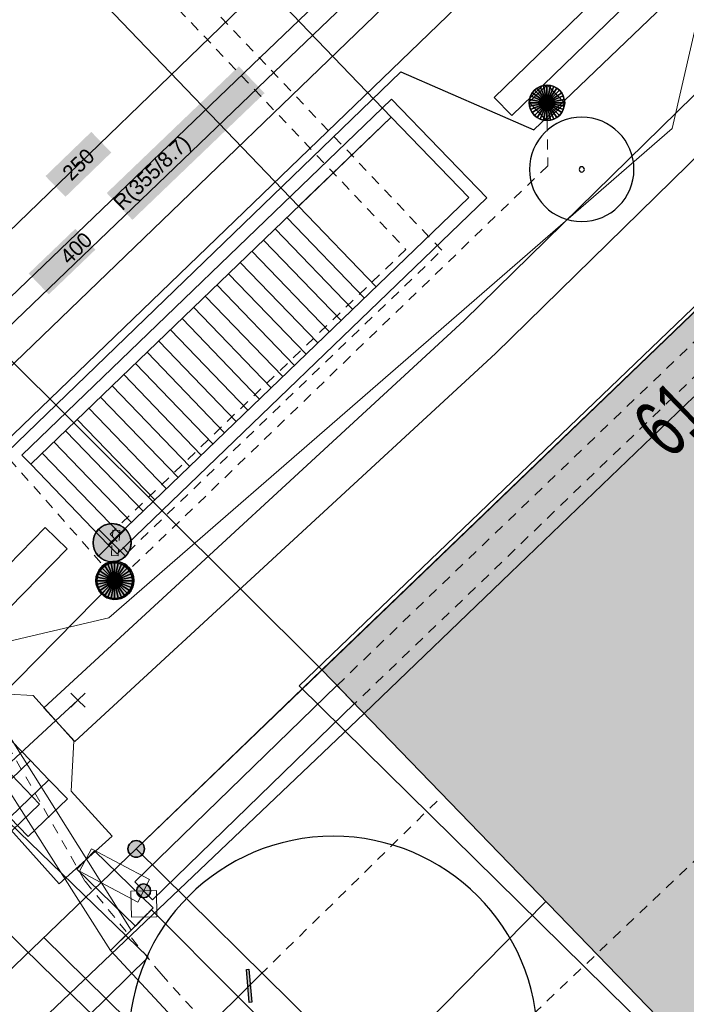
# Model space of a CAD drawing. Header units: metres. Extents: x 2695560 to 2696939, y 1260491 to 1262050.
# Tile 525 of 656: x 2695912 to 2695925, y 1261174 to 1261194. Entities that reach past the tile are written whole.
import ezdxf

# ---------------------------------------------------------------- set-up
doc = ezdxf.new("R2010")
doc.units = ezdxf.units.M
doc.linetypes.add('AUSGEZOGEN', pattern=[0])
doc.linetypes.add('VERDECKT2_S2', pattern=[0.36, 0.2, -0.16])
for name, color, linetype in [('XR$1$AV_Flächen (EO)', 7, 'AUSGEZOGEN'), ('XR$1$AV_Gebäudeflächen (BB)', 7, 'AUSGEZOGEN'), ('XR$1$AV_Grenzpunkte', 7, 'AUSGEZOGEN'), ('XR$1$AV_Haus-Nr.', 7, 'AUSGEZOGEN'), ('XR$1$AV_Linien (BB)', 7, 'AUSGEZOGEN'), ('XR$1$AV_Linien (EO)', 7, 'AUSGEZOGEN'), ('XR$1$AW_LK_Einlaufschacht alt', 24, 'AUSGEZOGEN'), ('XR$1$AW_LK_Schachtdeckel', 24, 'AUSGEZOGEN'), ('XR$1$EW_LK_Knoten', 1, 'AUSGEZOGEN'), ('XR$1$GA_LK_Rohrleitungsteil', 32, 'AUSGEZOGEN'), ('XR$1$GR_Baum', 94, 'AUSGEZOGEN'), ('XR$1$Liegenschaftsgrenzen', 7, 'AUSGEZOGEN'), ('XR$1$PFAV', 255, 'AUSGEZOGEN'), ('XR$1$PFAW', 255, 'AUSGEZOGEN'), ('XR$1$PFEW', 255, 'AUSGEZOGEN'), ('XR$1$RAEW', 8, 'AUSGEZOGEN'), ('XR$1$RP_Abstandslinie', 7, 'AUSGEZOGEN')]:
    doc.layers.add(name, color=color, linetype=linetype)
for name, color, linetype, lineweight in [('XR$2$ABW-Linie-M-ungenau-tot', 6, 'AUSGEZOGEN', 18), ('XR$2$ABW-Linie-R-genau', 4, 'AUSGEZOGEN', 18), ('XR$2$ABW-Linie-R-ungenau', 4, 'VERDECKT2_S2', 18), ('XR$2$ABW-Punkt', 6, 'AUSGEZOGEN', 18), ('XR$2$ELE-Flaeche-oberirdisch', 1, 'AUSGEZOGEN', 18), ('XR$2$ELE-Linie-ungenau', 1, 'VERDECKT2_S2', 18), ('XR$2$ELE-LinieAnker_Strebe', 1, 'AUSGEZOGEN', 18), ('XR$2$ELE-LinieFlaeche-genau', 1, 'AUSGEZOGEN', 18), ('XR$2$ELE-LinieFlaeche-ungenau', 1, 'VERDECKT2_S2', 18), ('XR$2$GAS-Linie-genau', 12, 'AUSGEZOGEN', 18), ('XR$2$GAS-Linie-ungenau', 12, 'VERDECKT2_S2', 18), ('XR$2$GAS-LinieFlaeche-genau', 12, 'AUSGEZOGEN', 18), ('XR$2$KOM-Flaeche-U-oberirdisch', 91, 'AUSGEZOGEN', 18), ('XR$2$KOM-Linie-U-genau', 91, 'AUSGEZOGEN', 18), ('XR$2$KOM-LinieFlaeche-U-genau', 91, 'AUSGEZOGEN', 18), ('XR$2$KOM-Punkt-U', 91, 'AUSGEZOGEN', 18), ('XR$2$WAS-Linie-genau', 5, 'AUSGEZOGEN', 18), ('XR$2$WEI-Text', 59, 'AUSGEZOGEN', 18)]:
    doc.layers.add(name, color=color, linetype=linetype, lineweight=lineweight)
doc.styles.add('ARIAL', font='arial.ttf')
doc.styles.add('TXT', font='txt')

# ---------------------------------------------------------------- blocks, each defined once
blk = doc.blocks.new('COMPLEXOBJECT_662')
at = {"layer": 'XR$1$AV_Linien (BB)', "color": 7, "linetype": 'AUSGEZOGEN', "transparency": 33554687}
blk.add_line((5909.134, 11183.999), (5918.398, 11192.948), dxfattribs=at)
blk = doc.blocks.new('BAV15')
at = {"layer": 'XR$1$PFAV', "transparency": 33554687}
blk.add_hatch(color=7, dxfattribs=at).paths.add_polyline_path([(0.5, 0), (0.49, 0.101), (0.459, 0.197), (0.41, 0.286), (0.344, 0.362), (0.264, 0.424), (0.174, 0.469), (0.076, 0.494), (-0.025, 0.499), (-0.125, 0.484), (-0.22, 0.449), (-0.306, 0.395), (-0.379, 0.326), (-0.437, 0.243), (-0.477, 0.15), (-0.497, 0.051), (-0.497, -0.051), (-0.477, -0.15), (-0.437, -0.243), (-0.379, -0.326), (-0.306, -0.395), (-0.22, -0.449), (-0.125, -0.484), (-0.025, -0.499), (0.076, -0.494), (0.174, -0.469), (0.264, -0.424), (0.344, -0.362), (0.41, -0.286), (0.459, -0.197), (0.49, -0.101)])
at = {"color": 7, "transparency": 33554687}
for start, end in [(90, 270), (270, 90)]:
    blk.add_arc((0, 0), 0.5, start, end, dxfattribs=at)
at = {"layer": 'XR$1$PFAV', "transparency": 33554687}
blk.add_circle((0, 0), 0.5, dxfattribs=at)
blk = doc.blocks.new('WBGR1')
at = {"color": 94, "transparency": 33554687}
for radius, start, end in [(1, 90, 270), (1, 270, 90), (0.05, 90, 270), (0.05, 270, 90)]:
    blk.add_arc((0, 0), radius, start, end, dxfattribs=at)
blk = doc.blocks.new('BAW2089')
at = {"layer": 'XR$1$PFAW', "transparency": 33554687}
blk.add_hatch(color=7, dxfattribs=at).paths.add_polyline_path([(-0.5, 0.5), (-0.5, -0.5), (0.5, -0.5), (0.5, 0.5)])
at = {"transparency": 33554687}
blk.add_lwpolyline([(-0.5, 0.5), (0.5, 0.5), (0.5, -0.5), (-0.5, -0.5), (-0.5, 0.5)], close=True, dxfattribs=at)
at = {"layer": 'XR$1$PFAW', "transparency": 33554687}
blk.add_lwpolyline([(-0.5, 0.5), (0.5, 0.5), (0.5, -0.5), (-0.5, -0.5), (-0.5, 0.5)], close=True, dxfattribs=at)
blk = doc.blocks.new('BAW2082')
at = {"layer": 'XR$1$PFAW', "transparency": 33554687}
blk.add_hatch(color=7, dxfattribs=at).paths.add_polyline_path([(0.509, -0.003), (0.499, 0.098), (0.469, 0.194), (0.42, 0.283), (0.354, 0.359), (0.274, 0.421), (0.183, 0.466), (0.085, 0.491), (-0.016, 0.496), (-0.116, 0.481), (-0.211, 0.446), (-0.297, 0.392), (-0.37, 0.323), (-0.428, 0.24), (-0.468, 0.147), (-0.488, 0.047), (-0.488, -0.054), (-0.468, -0.153), (-0.428, -0.246), (-0.37, -0.329), (-0.297, -0.398), (-0.211, -0.452), (-0.116, -0.487), (-0.016, -0.502), (0.085, -0.497), (0.183, -0.472), (0.274, -0.427), (0.354, -0.366), (0.42, -0.289), (0.469, -0.2), (0.499, -0.104)])
at = {"transparency": 33554687}
for start, end in [(91.1948, 268.8052), (268.8052, 91.1948)]:
    blk.add_arc((0.01, 0), 0.5, start, end, dxfattribs=at)
at = {"layer": 'XR$1$PFAW', "transparency": 33554687}
blk.add_circle((0.009, -0.003), 0.5, dxfattribs=at)
blk = doc.blocks.new('BGA2013')
at = {"transparency": 33554687}
blk.add_hatch(color=36, dxfattribs=at).paths.add_polyline_path([(-0.291, -0.409), (0.352, 0.357), (0.291, 0.409), (-0.352, -0.357)])
at = {"color": 32, "transparency": 33554687}
blk.add_lwpolyline([(-0.291, -0.409), (-0.352, -0.357), (0.291, 0.409), (0.352, 0.357), (-0.291, -0.409)], close=True, dxfattribs=at)
blk = doc.blocks.new('BEWLP2549_S')
at = {"layer": 'XR$1$PFEW', "transparency": 33554687}
blk.add_hatch(color=7, dxfattribs=at).paths.add_polyline_path([(0.5, 0), (0.49, 0.101), (0.459, 0.197), (0.41, 0.286), (0.344, 0.362), (0.264, 0.424), (0.174, 0.469), (0.076, 0.494), (-0.025, 0.499), (-0.125, 0.484), (-0.22, 0.449), (-0.306, 0.395), (-0.379, 0.326), (-0.437, 0.243), (-0.477, 0.15), (-0.497, 0.051), (-0.497, -0.051), (-0.477, -0.15), (-0.437, -0.243), (-0.379, -0.326), (-0.306, -0.395), (-0.22, -0.449), (-0.125, -0.484), (-0.025, -0.499), (0.076, -0.494), (0.174, -0.469), (0.264, -0.424), (0.344, -0.362), (0.41, -0.286), (0.459, -0.197), (0.49, -0.101)])
at = {"color": 1, "transparency": 33554687}
for p, q in [((0.354, -0.354), (-0.354, 0.354)), ((-0.354, -0.354), (0.354, 0.354))]:
    blk.add_line(p, q, dxfattribs=at)
for start, end in [(91.3809, 268.6191), (268.6191, 91.3809)]:
    blk.add_arc((0, 0), 0.5, start, end, dxfattribs=at)
at = {"layer": 'XR$1$PFEW', "transparency": 33554687}
blk.add_circle((0, 0), 0.5, dxfattribs=at)
blk = doc.blocks.new('BEW957')
at = {"layer": 'XR$1$RAEW', "transparency": 33554687}
blk.add_hatch(color=1, dxfattribs=at).paths.add_polyline_path([(-0.5, 0), (-0.497, -0.051), (-0.49, -0.101), (-0.477, -0.15), (-0.459, -0.197), (-0.437, -0.243), (-0.41, -0.286), (-0.379, -0.326), (-0.344, -0.362), (-0.306, -0.395), (-0.264, -0.424), (-0.22, -0.449), (-0.174, -0.469), (-0.125, -0.484), (-0.076, -0.494), (-0.025, -0.499), (0.025, -0.499), (0.076, -0.494), (0.125, -0.484), (0.174, -0.469), (0.22, -0.449), (0.264, -0.424), (0.306, -0.395), (0.344, -0.362), (0.379, -0.326), (0.41, -0.286), (0.437, -0.243), (0.459, -0.197), (0.477, -0.15), (0.49, -0.101), (0.497, -0.051), (0.5, 0), (0.497, 0.051), (0.49, 0.101), (0.477, 0.15), (0.459, 0.197), (0.437, 0.243), (0.41, 0.286), (0.379, 0.326), (0.344, 0.362), (0.306, 0.395), (0.264, 0.424), (0.22, 0.449), (0.174, 0.469), (0.125, 0.484), (0.076, 0.494), (0.025, 0.499), (-0.025, 0.499), (-0.076, 0.494), (-0.125, 0.484), (-0.174, 0.469), (-0.22, 0.449), (-0.264, 0.424), (-0.306, 0.395), (-0.344, 0.362), (-0.379, 0.326), (-0.41, 0.286), (-0.437, 0.243), (-0.459, 0.197), (-0.477, 0.15), (-0.49, 0.101), (-0.497, 0.051)])
at = {"color": 1, "transparency": 33554687}
for start, end in [(90, 180), (180, 270), (0, 90), (270, 0)]:
    blk.add_arc((0, 0), 0.5, start, end, dxfattribs=at)
at = {"layer": 'XR$1$RAEW', "color": 1, "transparency": 33554687}
blk.add_circle((0, 0), 0.5, dxfattribs=at)
blk = doc.blocks.new('KOM-UNBEKANNT-U')
at = {"layer": 'XR$2$KOM-Punkt-U', "linetype": 'AUSGEZOGEN', "lineweight": 20, "transparency": 33554687}
for p, q in [((0, 0, 2500), (-141, 141, 2500)), ((-141, -141, 2500), (0, 0, 2500)), ((0, 0, 2500), (141, 141, 2500)), ((141, -141, 2500), (0, 0, 2500))]:
    blk.add_line(p, q, dxfattribs=at)
blk = doc.blocks.new('ABW-SCHLAMMSAMMLER_RUND')
at = {"layer": 'XR$2$ABW-Punkt', "linetype": 'AUSGEZOGEN', "lineweight": 13, "transparency": 33554687}
for p, q in [((-70, 75, 2500), (70, 75, 2500)), ((-70, -75, 2500), (70, -75, 2500))]:
    blk.add_line(p, q, dxfattribs=at)
blk.add_polyline3d([(90, 0, 2500), (0, 0, 2500), (-90, 0, 2500)], dxfattribs=at)
at = {"layer": 'XR$2$ABW-Punkt', "linetype": 'AUSGEZOGEN', "lineweight": 25, "transparency": 33554687}
for points in [[(-147, 29, 2500), (0, 0, 2500), (-150, 0, 2500)], [(-147, 29), (0, 0), (-150, 0)], [(-147, 29, 2500), (-147, 29), (-150, 0), (-150, 0, 2500)], [(-150, 0, 2500), (0, 0, 2500), (-147, -29, 2500)], [(-150, 0), (0, 0), (-147, -29)], [(-139, 57, 2500), (0, 0, 2500), (-147, 29, 2500)], [(-139, 57), (0, 0), (-147, 29)], [(-139, 57, 2500), (-139, 57), (-147, 29), (-147, 29, 2500)], [(-147, -29, 2500), (0, 0, 2500), (-139, -57, 2500)], [(-147, -29), (0, 0), (-139, -57)], [(-125, 83, 2500), (0, 0, 2500), (-139, 57, 2500)], [(-125, 83), (0, 0), (-139, 57)], [(-125, 83, 2500), (-125, 83), (-139, 57), (-139, 57, 2500)], [(-139, -57, 2500), (0, 0, 2500), (-125, -83, 2500)], [(-139, -57), (0, 0), (-125, -83)], [(-106, 106, 2500), (0, 0, 2500), (-125, 83, 2500)], [(-106, 106), (0, 0), (-125, 83)], [(-106, 106, 2500), (-106, 106), (-125, 83), (-125, 83, 2500)], [(-125, -83, 2500), (0, 0, 2500), (-106, -106, 2500)], [(-125, -83), (0, 0), (-106, -106)], [(-83, 125, 2500), (0, 0, 2500), (-106, 106, 2500)], [(-83, 125), (0, 0), (-106, 106)], [(-83, 125, 2500), (-83, 125), (-106, 106), (-106, 106, 2500)], [(-106, -106, 2500), (0, 0, 2500), (-83, -125, 2500)], [(-106, -106), (0, 0), (-83, -125)], [(-57, 139, 2500), (0, 0, 2500), (-83, 125, 2500)], [(-57, 139), (0, 0), (-83, 125)], [(-57, 139, 2500), (-57, 139), (-83, 125), (-83, 125, 2500)], [(-83, -125, 2500), (0, 0, 2500), (-57, -139, 2500)], [(-83, -125), (0, 0), (-57, -139)], [(-29, 147, 2500), (0, 0, 2500), (-57, 139, 2500)], [(-29, 147), (0, 0), (-57, 139)], [(-29, 147, 2500), (-29, 147), (-57, 139), (-57, 139, 2500)], [(-57, -139, 2500), (0, 0, 2500), (-29, -147, 2500)], [(-57, -139), (0, 0), (-29, -147)], [(0, 150, 2500), (0, 0, 2500), (-29, 147, 2500)], [(0, 150), (0, 0), (-29, 147)], [(0, 150, 2500), (0, 150), (-29, 147), (-29, 147, 2500)], [(-29, -147, 2500), (0, 0, 2500), (0, -150, 2500)], [(-29, -147), (0, 0), (0, -150)], [(29, 147, 2500), (0, 0, 2500), (0, 150, 2500)], [(29, 147), (0, 0), (0, 150)], [(29, 147, 2500), (29, 147), (0, 150), (0, 150, 2500)], [(57, 139, 2500), (0, 0, 2500), (29, 147, 2500)], [(57, 139), (0, 0), (29, 147)], [(83, 125, 2500), (0, 0, 2500), (57, 139, 2500)], [(83, 125), (0, 0), (57, 139)], [(106, 106, 2500), (0, 0, 2500), (83, 125, 2500)], [(106, 106), (0, 0), (83, 125)], [(125, 83, 2500), (0, 0, 2500), (106, 106, 2500)], [(125, 83), (0, 0), (106, 106)], [(139, 57, 2500), (0, 0, 2500), (125, 83, 2500)], [(139, 57), (0, 0), (125, 83)], [(147, 29, 2500), (0, 0, 2500), (139, 57, 2500)], [(147, 29), (0, 0), (139, 57)], [(150, 0, 2500), (0, 0, 2500), (147, 29, 2500)], [(150, 0), (0, 0), (147, 29)], [(0, -150, 2500), (0, 0, 2500), (29, -147, 2500)], [(29, -147, 2500), (0, 0, 2500), (57, -139, 2500)], [(57, -139, 2500), (0, 0, 2500), (83, -125, 2500)], [(83, -125, 2500), (0, 0, 2500), (106, -106, 2500)], [(106, -106, 2500), (0, 0, 2500), (125, -83, 2500)], [(125, -83, 2500), (0, 0, 2500), (139, -57, 2500)], [(139, -57, 2500), (0, 0, 2500), (147, -29, 2500)], [(147, -29, 2500), (0, 0, 2500), (150, 0, 2500)], [(0, -150), (0, 0), (29, -147)], [(29, -147), (0, 0), (57, -139)], [(57, -139), (0, 0), (83, -125)], [(83, -125), (0, 0), (106, -106)], [(106, -106), (0, 0), (125, -83)], [(125, -83), (0, 0), (139, -57)], [(139, -57), (0, 0), (147, -29)], [(147, -29), (0, 0), (150, 0)], [(57, 139, 2500), (57, 139), (29, 147), (29, 147, 2500)], [(83, 125, 2500), (83, 125), (57, 139), (57, 139, 2500)], [(106, 106, 2500), (106, 106), (83, 125), (83, 125, 2500)], [(125, 83, 2500), (125, 83), (106, 106), (106, 106, 2500)], [(139, 57, 2500), (139, 57), (125, 83), (125, 83, 2500)], [(147, 29, 2500), (147, 29), (139, 57), (139, 57, 2500)], [(150, 0, 2500), (150, 0), (147, 29), (147, 29, 2500)], [(-150, 0, 2500), (-150, 0), (-147, -29), (-147, -29, 2500)], [(-147, -29, 2500), (-147, -29), (-139, -57), (-139, -57, 2500)], [(-139, -57, 2500), (-139, -57), (-125, -83), (-125, -83, 2500)], [(-125, -83, 2500), (-125, -83), (-106, -106), (-106, -106, 2500)], [(-106, -106, 2500), (-106, -106), (-83, -125), (-83, -125, 2500)], [(-83, -125, 2500), (-83, -125), (-57, -139), (-57, -139, 2500)], [(-57, -139, 2500), (-57, -139), (-29, -147), (-29, -147, 2500)], [(-29, -147, 2500), (-29, -147), (0, -150), (0, -150, 2500)], [(0, -150, 2500), (0, -150), (29, -147), (29, -147, 2500)], [(29, -147, 2500), (29, -147), (57, -139), (57, -139, 2500)], [(57, -139, 2500), (57, -139), (83, -125), (83, -125, 2500)], [(83, -125, 2500), (83, -125), (106, -106), (106, -106, 2500)], [(106, -106, 2500), (106, -106), (125, -83), (125, -83, 2500)], [(125, -83, 2500), (125, -83), (139, -57), (139, -57, 2500)], [(139, -57, 2500), (139, -57), (147, -29), (147, -29, 2500)], [(147, -29, 2500), (147, -29), (150, 0), (150, 0, 2500)]]:
    blk.add_3dface(points, dxfattribs=at)
blk = doc.blocks.new('ABW-EINLAUFSCHACHT_RUND')
at = {"layer": 'XR$2$ABW-Linie-M-ungenau-tot', "linetype": 'AUSGEZOGEN', "lineweight": 25, "transparency": 33554687}
for points in [[(-147, 29, 2500), (0, 0, 2500), (-150, 0, 2500)], [(-147, 29), (0, 0), (-150, 0)], [(-147, 29, 2500), (-147, 29), (-150, 0), (-150, 0, 2500)], [(-150, 0, 2500), (0, 0, 2500), (-147, -29, 2500)], [(-150, 0), (0, 0), (-147, -29)], [(-150, 0, 2500), (-150, 0), (-147, -29), (-147, -29, 2500)], [(-139, 57, 2500), (0, 0, 2500), (-147, 29, 2500)], [(-139, 57), (0, 0), (-147, 29)], [(-139, 57, 2500), (-139, 57), (-147, 29), (-147, 29, 2500)], [(-147, -29, 2500), (0, 0, 2500), (-139, -57, 2500)], [(-147, -29), (0, 0), (-139, -57)], [(-125, 83, 2500), (0, 0, 2500), (-139, 57, 2500)], [(-125, 83), (0, 0), (-139, 57)], [(-125, 83, 2500), (-125, 83), (-139, 57), (-139, 57, 2500)], [(-139, -57, 2500), (0, 0, 2500), (-125, -83, 2500)], [(-139, -57), (0, 0), (-125, -83)], [(-106, 106, 2500), (0, 0, 2500), (-125, 83, 2500)], [(-106, 106), (0, 0), (-125, 83)], [(-106, 106, 2500), (-106, 106), (-125, 83), (-125, 83, 2500)], [(-125, -83, 2500), (0, 0, 2500), (-106, -106, 2500)], [(-125, -83), (0, 0), (-106, -106)], [(-83, 125, 2500), (0, 0, 2500), (-106, 106, 2500)], [(-83, 125), (0, 0), (-106, 106)], [(-83, 125, 2500), (-83, 125), (-106, 106), (-106, 106, 2500)], [(-106, -106, 2500), (0, 0, 2500), (-83, -125, 2500)], [(-106, -106), (0, 0), (-83, -125)], [(-57, 139, 2500), (0, 0, 2500), (-83, 125, 2500)], [(-57, 139), (0, 0), (-83, 125)], [(-57, 139, 2500), (-57, 139), (-83, 125), (-83, 125, 2500)], [(-83, -125, 2500), (0, 0, 2500), (-57, -139, 2500)], [(-83, -125), (0, 0), (-57, -139)], [(-29, 147, 2500), (0, 0, 2500), (-57, 139, 2500)], [(-29, 147), (0, 0), (-57, 139)], [(-29, 147, 2500), (-29, 147), (-57, 139), (-57, 139, 2500)], [(-57, -139, 2500), (0, 0, 2500), (-29, -147, 2500)], [(-57, -139), (0, 0), (-29, -147)], [(0, 150, 2500), (0, 0, 2500), (-29, 147, 2500)], [(0, 150), (0, 0), (-29, 147)], [(0, 150, 2500), (0, 150), (-29, 147), (-29, 147, 2500)], [(-29, -147, 2500), (0, 0, 2500), (0, -150, 2500)], [(-29, -147), (0, 0), (0, -150)], [(29, 147, 2500), (0, 0, 2500), (0, 150, 2500)], [(29, 147), (0, 0), (0, 150)], [(29, 147, 2500), (29, 147), (0, 150), (0, 150, 2500)], [(57, 139, 2500), (0, 0, 2500), (29, 147, 2500)], [(57, 139), (0, 0), (29, 147)], [(83, 125, 2500), (0, 0, 2500), (57, 139, 2500)], [(83, 125), (0, 0), (57, 139)], [(106, 106, 2500), (0, 0, 2500), (83, 125, 2500)], [(106, 106), (0, 0), (83, 125)], [(125, 83, 2500), (0, 0, 2500), (106, 106, 2500)], [(125, 83), (0, 0), (106, 106)], [(139, 57, 2500), (0, 0, 2500), (125, 83, 2500)], [(139, 57), (0, 0), (125, 83)], [(147, 29, 2500), (0, 0, 2500), (139, 57, 2500)], [(147, 29), (0, 0), (139, 57)], [(150, 0, 2500), (0, 0, 2500), (147, 29, 2500)], [(150, 0), (0, 0), (147, 29)], [(0, -150, 2500), (0, 0, 2500), (29, -147, 2500)], [(29, -147, 2500), (0, 0, 2500), (57, -139, 2500)], [(57, -139, 2500), (0, 0, 2500), (83, -125, 2500)], [(83, -125, 2500), (0, 0, 2500), (106, -106, 2500)], [(106, -106, 2500), (0, 0, 2500), (125, -83, 2500)], [(125, -83, 2500), (0, 0, 2500), (139, -57, 2500)], [(139, -57, 2500), (0, 0, 2500), (147, -29, 2500)], [(147, -29, 2500), (0, 0, 2500), (150, 0, 2500)], [(0, -150), (0, 0), (29, -147)], [(29, -147), (0, 0), (57, -139)], [(57, -139), (0, 0), (83, -125)], [(83, -125), (0, 0), (106, -106)], [(106, -106), (0, 0), (125, -83)], [(125, -83), (0, 0), (139, -57)], [(139, -57), (0, 0), (147, -29)], [(147, -29), (0, 0), (150, 0)], [(57, 139, 2500), (57, 139), (29, 147), (29, 147, 2500)], [(83, 125, 2500), (83, 125), (57, 139), (57, 139, 2500)], [(106, 106, 2500), (106, 106), (83, 125), (83, 125, 2500)], [(125, 83, 2500), (125, 83), (106, 106), (106, 106, 2500)], [(139, 57, 2500), (139, 57), (125, 83), (125, 83, 2500)], [(147, 29, 2500), (147, 29), (139, 57), (139, 57, 2500)], [(150, 0, 2500), (150, 0), (147, 29), (147, 29, 2500)], [(147, -29, 2500), (147, -29), (150, 0), (150, 0, 2500)], [(-147, -29, 2500), (-147, -29), (-139, -57), (-139, -57, 2500)], [(-139, -57, 2500), (-139, -57), (-125, -83), (-125, -83, 2500)], [(-125, -83, 2500), (-125, -83), (-106, -106), (-106, -106, 2500)], [(-106, -106, 2500), (-106, -106), (-83, -125), (-83, -125, 2500)], [(-83, -125, 2500), (-83, -125), (-57, -139), (-57, -139, 2500)], [(-57, -139, 2500), (-57, -139), (-29, -147), (-29, -147, 2500)], [(-29, -147, 2500), (-29, -147), (0, -150), (0, -150, 2500)], [(0, -150, 2500), (0, -150), (29, -147), (29, -147, 2500)], [(29, -147, 2500), (29, -147), (57, -139), (57, -139, 2500)], [(57, -139, 2500), (57, -139), (83, -125), (83, -125, 2500)], [(83, -125, 2500), (83, -125), (106, -106), (106, -106, 2500)], [(106, -106, 2500), (106, -106), (125, -83), (125, -83, 2500)], [(125, -83, 2500), (125, -83), (139, -57), (139, -57, 2500)], [(139, -57, 2500), (139, -57), (147, -29), (147, -29, 2500)]]:
    blk.add_3dface(points, dxfattribs=at)
blk = doc.blocks.new('ABW-DECKEL')
at = {"layer": 'XR$2$ABW-Punkt', "linetype": 'AUSGEZOGEN', "lineweight": 25, "transparency": 33554687}
for points in [[(-291, 194, 2500), (0, 0, 2500), (-323, 134, 2500)], [(-291, 194), (0, 0), (-323, 134)], [(-291, 194, 2500), (-291, 194), (-323, 134), (-323, 134, 2500)], [(-247, 247, 2500), (0, 0, 2500), (-291, 194, 2500)], [(-247, 247), (0, 0), (-291, 194)], [(-247, 247, 2500), (-247, 247), (-291, 194), (-291, 194, 2500)], [(-194, 291, 2500), (0, 0, 2500), (-247, 247, 2500)], [(-194, 291), (0, 0), (-247, 247)], [(-194, 291, 2500), (-194, 291), (-247, 247), (-247, 247, 2500)], [(-134, 323, 2500), (0, 0, 2500), (-194, 291, 2500)], [(-134, 323), (0, 0), (-194, 291)], [(-134, 323, 2500), (-134, 323), (-194, 291), (-194, 291, 2500)], [(-68, 343, 2500), (0, 0, 2500), (-134, 323, 2500)], [(-68, 343), (0, 0), (-134, 323)], [(-68, 343, 2500), (-68, 343), (-134, 323), (-134, 323, 2500)], [(0, 350, 2500), (0, 0, 2500), (-68, 343, 2500)], [(0, 350), (0, 0), (-68, 343)], [(0, 350, 2500), (0, 350), (-68, 343), (-68, 343, 2500)], [(68, 343, 2500), (0, 0, 2500), (0, 350, 2500)], [(68, 343), (0, 0), (0, 350)], [(68, 343, 2500), (68, 343), (0, 350), (0, 350, 2500)], [(134, 323, 2500), (0, 0, 2500), (68, 343, 2500)], [(134, 323), (0, 0), (68, 343)], [(194, 291, 2500), (0, 0, 2500), (134, 323, 2500)], [(194, 291), (0, 0), (134, 323)], [(247, 247, 2500), (0, 0, 2500), (194, 291, 2500)], [(247, 247), (0, 0), (194, 291)], [(291, 194, 2500), (0, 0, 2500), (247, 247, 2500)], [(291, 194), (0, 0), (247, 247)], [(323, 134, 2500), (0, 0, 2500), (291, 194, 2500)], [(323, 134), (0, 0), (291, 194)], [(134, 323, 2500), (134, 323), (68, 343), (68, 343, 2500)], [(194, 291, 2500), (194, 291), (134, 323), (134, 323, 2500)], [(247, 247, 2500), (247, 247), (194, 291), (194, 291, 2500)], [(291, 194, 2500), (291, 194), (247, 247), (247, 247, 2500)], [(323, 134, 2500), (323, 134), (291, 194), (291, 194, 2500)], [(-343, 68, 2500), (0, 0, 2500), (-350, 0, 2500)], [(-343, 68), (0, 0), (-350, 0)], [(-343, 68, 2500), (-343, 68), (-350, 0), (-350, 0, 2500)], [(-350, 0, 2500), (0, 0, 2500), (-343, -68, 2500)], [(-350, 0), (0, 0), (-343, -68)], [(-323, 134, 2500), (0, 0, 2500), (-343, 68, 2500)], [(-323, 134), (0, 0), (-343, 68)], [(-323, 134, 2500), (-323, 134), (-343, 68), (-343, 68, 2500)], [(-343, -68, 2500), (0, 0, 2500), (-323, -134, 2500)], [(-343, -68), (0, 0), (-323, -134)], [(-323, -134, 2500), (0, 0, 2500), (-291, -194, 2500)], [(-323, -134), (0, 0), (-291, -194)], [(-291, -194, 2500), (0, 0, 2500), (-247, -247, 2500)], [(-291, -194), (0, 0), (-247, -247)], [(-247, -247, 2500), (0, 0, 2500), (-194, -291, 2500)], [(-247, -247), (0, 0), (-194, -291)], [(-194, -291, 2500), (0, 0, 2500), (-134, -323, 2500)], [(-194, -291), (0, 0), (-134, -323)], [(-134, -323, 2500), (0, 0, 2500), (-68, -343, 2500)], [(-134, -323), (0, 0), (-68, -343)], [(-68, -343, 2500), (0, 0, 2500), (0, -350, 2500)], [(-68, -343), (0, 0), (0, -350)], [(343, 68, 2500), (0, 0, 2500), (323, 134, 2500)], [(343, 68), (0, 0), (323, 134)], [(350, 0, 2500), (0, 0, 2500), (343, 68, 2500)], [(350, 0), (0, 0), (343, 68)], [(0, -350, 2500), (0, 0, 2500), (68, -343, 2500)], [(68, -343, 2500), (0, 0, 2500), (134, -323, 2500)], [(134, -323, 2500), (0, 0, 2500), (194, -291, 2500)], [(194, -291, 2500), (0, 0, 2500), (247, -247, 2500)], [(247, -247, 2500), (0, 0, 2500), (291, -194, 2500)], [(291, -194, 2500), (0, 0, 2500), (323, -134, 2500)], [(323, -134, 2500), (0, 0, 2500), (343, -68, 2500)], [(343, -68, 2500), (0, 0, 2500), (350, 0, 2500)], [(0, -350), (0, 0), (68, -343)], [(68, -343), (0, 0), (134, -323)], [(134, -323), (0, 0), (194, -291)], [(194, -291), (0, 0), (247, -247)], [(247, -247), (0, 0), (291, -194)], [(291, -194), (0, 0), (323, -134)], [(323, -134), (0, 0), (343, -68)], [(343, -68), (0, 0), (350, 0)], [(343, 68, 2500), (343, 68), (323, 134), (323, 134, 2500)], [(350, 0, 2500), (350, 0), (343, 68), (343, 68, 2500)], [(-350, 0, 2500), (-350, 0), (-343, -68), (-343, -68, 2500)], [(-343, -68, 2500), (-343, -68), (-323, -134), (-323, -134, 2500)], [(-323, -134, 2500), (-323, -134), (-291, -194), (-291, -194, 2500)], [(291, -194, 2500), (291, -194), (323, -134), (323, -134, 2500)], [(323, -134, 2500), (323, -134), (343, -68), (343, -68, 2500)], [(343, -68, 2500), (343, -68), (350, 0), (350, 0, 2500)], [(-291, -194, 2500), (-291, -194), (-247, -247), (-247, -247, 2500)], [(-247, -247, 2500), (-247, -247), (-194, -291), (-194, -291, 2500)], [(-194, -291, 2500), (-194, -291), (-134, -323), (-134, -323, 2500)], [(-134, -323, 2500), (-134, -323), (-68, -343), (-68, -343, 2500)], [(-68, -343, 2500), (-68, -343), (0, -350), (0, -350, 2500)], [(0, -350, 2500), (0, -350), (68, -343), (68, -343, 2500)], [(68, -343, 2500), (68, -343), (134, -323), (134, -323, 2500)], [(134, -323, 2500), (134, -323), (194, -291), (194, -291, 2500)], [(194, -291, 2500), (194, -291), (247, -247), (247, -247, 2500)], [(247, -247, 2500), (247, -247), (291, -194), (291, -194, 2500)]]:
    blk.add_3dface(points, dxfattribs=at)

msp = doc.modelspace()

# ---------------------------------------------------------------- hatches: boundary and pattern name
at = {"transparency": 33554687}
for points in [[(2695913.58, 1261190.371), (2695914.086, 1261189.843), (2695916.686, 1261192.337), (2695916.18, 1261192.865)], [(2695912.375, 1261190.704), (2695912.768, 1261190.297), (2695913.669, 1261191.168), (2695913.276, 1261191.575)], [(2695912.044, 1261188.787), (2695912.439, 1261188.376), (2695913.358, 1261189.257), (2695912.963, 1261189.668)]]:
    msp.add_hatch(color=7, dxfattribs=at).paths.add_polyline_path(points)
at = {"layer": 'XR$1$AV_Gebäudeflächen (BB)', "true_color": 0xd2d2d2, "transparency": 33554687}
msp.add_hatch(color=254, dxfattribs=at).paths.add_polyline_path([(2695935.65, 1261185.24), (2695929.215, 1261191.945), (2695917.815, 1261180.988), (2695924.994, 1261173.562), (2695925.087, 1261173.652), (2695930.221, 1261178.614), (2695931.179, 1261179.54), (2695930.478, 1261180.269)])

# ---------------------------------------------------------------- linework, layer by layer
at = {"layer": 'XR$1$AV_Flächen (EO)', "color": 7, "linetype": 'AUSGEZOGEN', "transparency": 33554687}
for p, q in [((2695919.18, 1261191.866), (2695906.139, 1261205.456)), ((2695904.317, 1261203.7), (2695917.357, 1261190.111)), ((2695917.357, 1261190.111), (2695919.18, 1261191.866))]:
    msp.add_line(p, q, dxfattribs=at)
at = {"layer": 'XR$1$AV_Linien (BB)', "color": 7, "linetype": 'AUSGEZOGEN', "transparency": 33554687}
for p, q in [((2695917.815, 1261180.988), (2695929.215, 1261191.945)), ((2695914.16, 1261177.46), (2695917.815, 1261180.988)), ((2695914.16, 1261177.46), (2695929.22, 1261162.61))]:
    msp.add_line(p, q, dxfattribs=at)
for points in [[(2695919.368, 1261192.758), (2695921.984, 1261191.617), (2695947.785, 1261216.301), (2695947.75, 1261219.423), (2695950.195, 1261221.771)], [(2695930.221, 1261178.614), (2695925.087, 1261173.652), (2695924.994, 1261173.562), (2695917.815, 1261180.988)], [(2695912.345, 1261175.718), (2695926.4, 1261161.876), (2695940.15, 1261148.326), (2695941.253, 1261147.243), (2695955.207, 1261133.505), (2695970.589, 1261118.364), (2695983.966, 1261105.191), (2695997.573, 1261091.812), (2696011.38, 1261078.224), (2696025.663, 1261064.169), (2696031.79, 1261058.157), (2696031.913, 1261058.03)]]:
    msp.add_lwpolyline(points, dxfattribs=at)
at = {"layer": 'XR$1$AV_Linien (EO)', "color": 7, "linetype": 'AUSGEZOGEN', "transparency": 33554687}
for p, q in [((2695917.357, 1261190.111), (2695918.883, 1261188.526)), ((2695918.651, 1261188.302), (2695917.125, 1261189.887)), ((2695918.422, 1261188.081), (2695916.896, 1261189.666)), ((2695918.192, 1261187.861), (2695916.666, 1261189.445)), ((2695917.963, 1261187.64), (2695916.437, 1261189.225)), ((2695917.734, 1261187.419), (2695916.208, 1261189.004)), ((2695917.505, 1261187.198), (2695915.979, 1261188.783)), ((2695917.276, 1261186.978), (2695915.75, 1261188.562)), ((2695917.046, 1261186.757), (2695915.52, 1261188.341)), ((2695916.817, 1261186.536), (2695915.291, 1261188.121)), ((2695916.588, 1261186.316), (2695915.062, 1261187.9)), ((2695916.359, 1261186.095), (2695914.833, 1261187.679)), ((2695916.13, 1261185.874), (2695914.604, 1261187.458)), ((2695915.9, 1261185.653), (2695914.374, 1261187.238)), ((2695915.671, 1261185.433), (2695914.145, 1261187.017)), ((2695915.442, 1261185.212), (2695913.916, 1261186.796)), ((2695915.213, 1261184.991), (2695913.687, 1261186.576)), ((2695914.984, 1261184.77), (2695913.458, 1261186.355)), ((2695914.754, 1261184.55), (2695913.228, 1261186.134)), ((2695914.525, 1261184.329), (2695912.999, 1261185.913)), ((2695914.296, 1261184.108), (2695912.77, 1261185.693)), ((2695914.067, 1261183.887), (2695912.541, 1261185.472)), ((2695913.837, 1261183.667), (2695912.311, 1261185.251)), ((2695912.083, 1261185.031), (2695913.609, 1261183.446))]:
    msp.add_line(p, q, dxfattribs=at)
for points in [[(2695912.083, 1261185.031), (2695911.909, 1261185.211), (2695919.186, 1261192.219), (2695921.059, 1261190.274), (2695913.782, 1261183.266), (2695913.609, 1261183.446)], [(2695912.083, 1261185.031), (2695919.18, 1261191.866), (2695920.706, 1261190.281), (2695913.609, 1261183.446)]]:
    msp.add_lwpolyline(points, dxfattribs=at)
at = {"layer": 'XR$1$Liegenschaftsgrenzen', "color": 7, "linetype": 'AUSGEZOGEN', "transparency": 33554687}
for p, q in [((2695914.16, 1261177.46), (2695929.215, 1261191.945)), ((2695908.38, 1261171.91), (2695914.16, 1261177.46)), ((2695929.22, 1261162.61), (2695914.16, 1261177.46))]:
    msp.add_line(p, q, dxfattribs=at)
at = {"layer": 'XR$1$RP_Abstandslinie', "color": 7, "linetype": 'AUSGEZOGEN', "transparency": 33554687}
msp.add_line((2695952.87, 1261214.76), (2695917.37, 1261180.67), dxfattribs=at)
msp.add_lwpolyline([(2695917.37, 1261180.67), (2695957.98, 1261140.67), (2695996.46, 1261102.78), (2696034.4, 1261065.41)], dxfattribs=at)
at = {"layer": 'XR$2$ABW-Linie-R-genau', "linetype": 'AUSGEZOGEN', "transparency": 33554687}
msp.add_line((2695913.736, 1261182.739), (2695908.57, 1261177.502), dxfattribs=at)
at = {"layer": 'XR$2$ABW-Linie-R-ungenau', "linetype": 'VERDECKT2_S2', "transparency": 33554687}
for p, q in [((2695940.39, 1261191.718), (2695920.169, 1261172.489)), ((2695911.427, 1261185.403), (2695913.554, 1261182.993))]:
    msp.add_line(p, q, dxfattribs=at)
msp.add_lwpolyline([(2695922.244, 1261192.147), (2695922.262, 1261190.908), (2695914.027, 1261182.957)], dxfattribs=at)
at = {"layer": 'XR$2$ELE-Flaeche-oberirdisch', "transparency": 33554687}
for points in [[(2695921.233, 1261187.211), (2695934.813, 1261200.521), (2695933.527, 1261200.521), (2695920.613, 1261187.863), (2695912.343, 1261180.238), (2695912.953, 1261179.576), (2695921.233, 1261187.211)], [(2695921.554, 1261191.895), (2695930.448, 1261200.521), (2695929.729, 1261200.521), (2695921.206, 1261192.254), (2695921.554, 1261191.895)], [(2695911.088, 1261181.621), (2695912.798, 1261183.37), (2695912.369, 1261183.79), (2695910.659, 1261182.04), (2695911.088, 1261181.621)], [(2695909.063, 1261180.749), (2695909.396, 1261180.38), (2695909.344, 1261179.391), (2695910.016, 1261178.646), (2695911.004, 1261178.594), (2695912.644, 1261176.774), (2695913.684, 1261177.711), (2695912.883, 1261178.6), (2695912.935, 1261179.588), (2695912.133, 1261180.479), (2695911.144, 1261180.531), (2695910.104, 1261181.686), (2695909.063, 1261180.749)]]:
    msp.add_lwpolyline(points, close=True, dxfattribs=at)
for points in [[(2695909.929, 1261181.314), (2695913.654, 1261175.458), (2695914.058, 1261175.859), (2695914.058, 1261175.859), (2695910.455, 1261181.604)], [(2695978.887, 1261112.616), (2695970.243, 1261121.159), (2695961.808, 1261129.46), (2695953.036, 1261138.091), (2695944.439, 1261146.547), (2695935.551, 1261155.294), (2695931.042, 1261159.731), (2695917.781, 1261172.926), (2695914.461, 1261176.26), (2695914.318, 1261176.12), (2695914.058, 1261175.859), (2695913.867, 1261175.669), (2695913.654, 1261175.458), (2695916.861, 1261172.011), (2695930.107, 1261158.78), (2695934.67, 1261154.398), (2695943.494, 1261145.587), (2695952.134, 1261137.172), (2695960.919, 1261128.558), (2695969.292, 1261120.195), (2695977.982, 1261111.698)]]:
    msp.add_lwpolyline(points, dxfattribs=at)
at = {"layer": 'XR$2$ELE-Linie-ungenau', "linetype": 'VERDECKT2_S2', "transparency": 33554687}
msp.add_lwpolyline([(2696030.717, 1261060.528), (2695916.23, 1261173.248), (2695914.65, 1261174.998), (2695913.151, 1261176.828), (2695910.381, 1261181.698), (2695909.521, 1261182.888), (2695908.821, 1261184.158), (2695908.281, 1261185.818), (2695907.991, 1261187.528), (2695907.991, 1261189.028), (2695908.301, 1261190.738), (2695908.851, 1261192.348), (2695909.521, 1261193.618), (2695910.381, 1261194.698), (2695911.441, 1261195.868), (2695916.234, 1261200.521)], dxfattribs=at)
at = {"layer": 'XR$2$ELE-LinieAnker_Strebe', "transparency": 33554687}
msp.add_line((2695907.372, 1261191.375), (2695917.815, 1261180.986), dxfattribs=at)
for points in [[(2695910.943, 1261178.838), (2695911.715, 1261179.579), (2695912.079, 1261179.201), (2695911.307, 1261178.459), (2695910.943, 1261178.838)], [(2695911.307, 1261178.459), (2695912.079, 1261179.201), (2695912.443, 1261178.823), (2695911.671, 1261178.081), (2695911.307, 1261178.459)], [(2695911.671, 1261178.081), (2695912.443, 1261178.823), (2695912.807, 1261178.445), (2695912.036, 1261177.703), (2695911.671, 1261178.081)]]:
    msp.add_lwpolyline(points, close=True, dxfattribs=at)
at = {"layer": 'XR$2$ELE-LinieFlaeche-genau', "linetype": 'AUSGEZOGEN', "transparency": 33554687}
for points in [[(2695914.133, 1261176.813), (2695918.112, 1261180.678), (2695918.46, 1261180.32), (2695914.481, 1261176.455), (2695914.133, 1261176.813)], [(2695914.144, 1261175.941), (2695912.99, 1261177.063), (2695913.338, 1261177.421), (2695914.492, 1261176.299), (2695914.144, 1261175.941)], [(2695914.19, 1261176.413), (2695913.047, 1261177.021), (2695913.281, 1261177.463), (2695914.424, 1261176.855), (2695914.19, 1261176.413)], [(2695914.068, 1261176.115), (2695914.057, 1261176.629), (2695914.557, 1261176.639), (2695914.568, 1261176.125), (2695914.068, 1261176.115)]]:
    msp.add_lwpolyline(points, close=True, dxfattribs=at)
at = {"layer": 'XR$2$ELE-LinieFlaeche-ungenau', "linetype": 'VERDECKT2_S2', "transparency": 33554687}
for points in [[(2695908.806, 1261200.521), (2695919.47, 1261189.26), (2695913.648, 1261183.658), (2695913.994, 1261183.298), (2695920.174, 1261189.244), (2695909.494, 1261200.521), (2695908.806, 1261200.521)], [(2695918.113, 1261180.679), (2695925.163, 1261187.461), (2695925.509, 1261187.101), (2695918.459, 1261180.319), (2695918.113, 1261180.679)], [(2695913.701, 1261183.736), (2695913.836, 1261183.728), (2695913.806, 1261183.228), (2695913.671, 1261183.236), (2695913.701, 1261183.736)]]:
    msp.add_lwpolyline(points, close=True, dxfattribs=at)
at = {"layer": 'XR$2$GAS-Linie-genau', "linetype": 'AUSGEZOGEN', "transparency": 33554687}
for p, q in [((2695912.318, 1261175.147), (2695911.216, 1261176.214)), ((2695914.234, 1261173.291), (2695912.318, 1261175.147)), ((2695916.381, 1261174.762), (2695916.601, 1261174.98)), ((2695915.02, 1261173.414), (2695916.381, 1261174.762))]:
    msp.add_line(p, q, dxfattribs=at)
at = {"layer": 'XR$2$GAS-Linie-ungenau', "linetype": 'VERDECKT2_S2', "transparency": 33554687}
msp.add_line((2695916.601, 1261174.98), (2695920.19, 1261178.508), dxfattribs=at)
at = {"layer": 'XR$2$GAS-LinieFlaeche-genau', "linetype": 'AUSGEZOGEN', "transparency": 33554687}
msp.add_lwpolyline([(2695924.407, 1261200.521), (2695916.451, 1261192.892), (2695907.228, 1261184.047), (2695907.504, 1261183.759), (2695916.727, 1261192.604), (2695924.983, 1261200.521), (2695924.407, 1261200.521)], close=True, dxfattribs=at)
at = {"layer": 'XR$2$KOM-Flaeche-U-oberirdisch', "transparency": 33554687}
msp.add_lwpolyline([(2695910.15, 1261179.093), (2695911.533, 1261177.648), (2695912.255, 1261178.34), (2695910.872, 1261179.784), (2695910.15, 1261179.093)], close=True, dxfattribs=at)
at = {"layer": 'XR$2$KOM-Linie-U-genau', "linetype": 'AUSGEZOGEN', "transparency": 33554687}
for p, q in [((2695924.71, 1261191.638), (2695926.13, 1261197.848)), ((2695913.621, 1261182.008), (2695924.71, 1261191.638)), ((2695921.53, 1261182.893), (2695925.135, 1261186.357)), ((2695918.649, 1261180.123), (2695921.53, 1261182.893)), ((2695913.621, 1261182.008), (2695907.956, 1261180.678)), ((2695911.203, 1261178.716), (2695913.012, 1261180.388)), ((2695906.651, 1261168.726), (2695918.649, 1261180.123))]:
    msp.add_line(p, q, dxfattribs=at)
msp.add_lwpolyline([(2695910.522, 1261148.775), (2695918.866, 1261156.698), (2695913.077, 1261162.553), (2695907.639, 1261168.688), (2695914.393, 1261175.33), (2695896.164, 1261192.992)], dxfattribs=at)
at = {"layer": 'XR$2$KOM-LinieFlaeche-U-genau', "linetype": 'AUSGEZOGEN', "transparency": 33554687}
msp.add_lwpolyline([(2695907.734, 1261181.764), (2695927.193, 1261200.521), (2695925.752, 1261200.521), (2695907.04, 1261182.484), (2695907.734, 1261181.764)], close=True, dxfattribs=at)
at = {"layer": 'XR$2$WAS-Linie-genau', "linetype": 'AUSGEZOGEN', "transparency": 33554687}
for p, q in [((2695904.943, 1261183.117), (2695917.687, 1261195.444)), ((2695914.124, 1261168.197), (2695922.221, 1261176.428))]:
    msp.add_line(p, q, dxfattribs=at)

# ---------------------------------------------------------------- block references
at = {"layer": 'XR$1$AV_Grenzpunkte', "color": 7, "linetype": 'AUSGEZOGEN', "lineweight": -3, "transparency": 33554687, "xscale": 0.3249999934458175, "yscale": 0.3249999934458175}
msp.add_blockref('BAV15', (2695914.16, 1261177.46), dxfattribs=at)
at = {"layer": 'XR$1$AV_Linien (BB)', "color": 7, "linetype": 'AUSGEZOGEN', "lineweight": -3, "transparency": 33554687}
msp.add_blockref('COMPLEXOBJECT_662', (2690000.97, 1249999.81), dxfattribs=at)
at = {"layer": 'XR$1$AW_LK_Einlaufschacht alt', "color": 24, "linetype": 'AUSGEZOGEN', "lineweight": -3, "transparency": 33554687, "xscale": 0.500000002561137, "yscale": 0.5000000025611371, "rotation": 43.43791940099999}
msp.add_blockref('BAW2089', (2695922.243, 1261192.149), dxfattribs=at)
at = {"layer": 'XR$1$AW_LK_Schachtdeckel', "color": 24, "linetype": 'AUSGEZOGEN', "lineweight": -3, "transparency": 33554687, "xscale": 0.7499999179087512, "yscale": 0.7499999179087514, "rotation": 42.619858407}
msp.add_blockref('BAW2082', (2695913.735, 1261182.741), dxfattribs=at)
at = {"layer": 'XR$1$EW_LK_Knoten', "color": 1, "linetype": 'AUSGEZOGEN', "lineweight": -3, "transparency": 33554687}
for name, p, xscale, yscale in [('BEWLP2549_S', (2695913.685, 1261183.488), 0.749999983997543, 0.749999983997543), ('BEW957', (2695914.306, 1261176.636), 0.2749999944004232, 0.2749999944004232)]:
    msp.add_blockref(name, p, dxfattribs=dict(at, xscale=xscale, yscale=yscale))
at = {"layer": 'XR$1$GA_LK_Rohrleitungsteil', "color": 32, "linetype": 'AUSGEZOGEN', "lineweight": -3, "transparency": 33554687, "xscale": 0.6499999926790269, "yscale": 0.6499999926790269, "rotation": 44.72729999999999}
msp.add_blockref('BGA2013', (2695916.381, 1261174.764), dxfattribs=at)
at = {"layer": 'XR$1$GR_Baum', "color": 94, "linetype": 'AUSGEZOGEN', "lineweight": -3, "transparency": 33554687}
for p, xscale, yscale in [((2695922.93, 1261190.836), 1.027451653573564, 1.027451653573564), ((2695918.039, 1261173.688), 4.021209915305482, 4.021209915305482)]:
    msp.add_blockref('WBGR1', p, dxfattribs=dict(at, xscale=xscale, yscale=yscale))
at = {"layer": 'XR$2$ABW-Punkt', "color": 6, "linetype": 'AUSGEZOGEN', "lineweight": 18, "transparency": 33554687, "xscale": 0.001, "yscale": 0.001, "zscale": 0.001, "rotation": 360}
for name, p in [('ABW-DECKEL', (2695922.244, 1261192.147)), ('ABW-EINLAUFSCHACHT_RUND', (2695922.244, 1261192.147)), ('ABW-DECKEL', (2695913.736, 1261182.739)), ('ABW-SCHLAMMSAMMLER_RUND', (2695913.736, 1261182.739))]:
    msp.add_blockref(name, p, dxfattribs=at)
at = {"layer": 'XR$2$KOM-Punkt-U', "color": 91, "linetype": 'AUSGEZOGEN', "lineweight": 18, "transparency": 33554687, "xscale": 0.001, "yscale": 0.001, "zscale": 0.001}
msp.add_blockref('KOM-UNBEKANNT-U', (2695913.012, 1261180.388), dxfattribs=at)

# ---------------------------------------------------------------- texts
at = {"layer": 'XR$1$AV_Haus-Nr.', "color": 7, "transparency": 33554687, "insert": (2695924.271, 1261186.34), "char_height": 1.1621, "width": 1.59081, "attachment_point": 2, "rotation": 43.8642, "style": 'ARIAL'}
msp.add_mtext('\\W0.64;61', dxfattribs=at)
at = {"layer": 'XR$2$WEI-Text', "transparency": 33554687, "char_height": 0.3, "style": 'TXT'}
for s, insert, width, attachment_point, rotation in [('\\W1.00;R(355/8.7)', (2695913.813, 1261190.086), 2.9119, 4, 43.9), ('\\W1.00;250', (2695913.023, 1261190.934), 0.9119, 5, 44.1), ('\\W1.00;400', (2695913.219, 1261189.516), 0.9119, 6, 43.9)]:
    msp.add_mtext(s, dxfattribs=dict(at, insert=insert, width=width, attachment_point=attachment_point, rotation=rotation))

doc.saveas('drawing.dxf')
